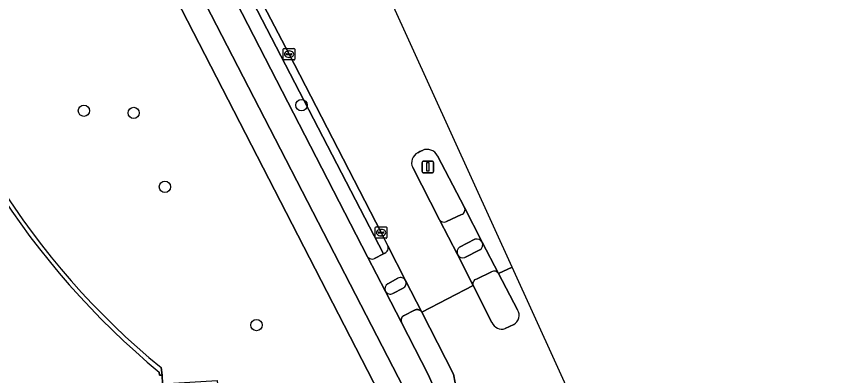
# Model space of a CAD drawing. Extents: x 158835 to 160077, y 386387 to 387778.
# Drawn here: x 159549.1 to 159619.7, y 386926.2 to 386957.5 of the extents above; entities that cross this region are included whole.
import ezdxf

# ---------------------------------------------------------------- set-up
doc = ezdxf.new("R2010")
doc.units = 0
for name, color, linetype in [('IMGEO_Berm_groen', 7, 'Continuous'), ('IMGEO_Berm_open', 7, 'Continuous'), ('IMGEO_Boom', 7, 'Continuous'), ('IMGEO_Fietspad_gesloten', 7, 'Continuous'), ('IMGEO_Fietspad_open', 7, 'Continuous'), ('IMGEO_Groenvoorziening', 7, 'Continuous'), ('IMGEO_Kolk', 7, 'Continuous'), ('IMGEO_Lichtmast', 7, 'Continuous'), ('IMGEO_Pand', 7, 'Continuous'), ('IMGEO_Rijbaan_lokaal_gesloten', 7, 'Continuous'), ('IMGEO_Verkeerseiland_open', 7, 'Continuous'), ('IMGEO_Voetpad_halfverhard', 7, 'Continuous'), ('IMGEO_Voetpad_open', 7, 'Continuous')]:
    doc.layers.add(name, color=color, linetype=linetype)

msp = doc.modelspace()

# ---------------------------------------------------------------- linework, layer by layer
at = {"layer": 'IMGEO_Berm_groen'}
for points in [[(159580.16, 386936.43), (159580.922, 386936.826), (159567.147, 386963.42)], [(159566.61, 386961.719), (159566.698, 386961.55), (159579.556, 386936.578)], [(159587.15, 386925.624), (159587.017, 386926.378), (159586.325, 386927.731), (159584.267, 386931.756), (159584.244, 386931.791), (159584.219, 386931.825), (159584.19, 386931.855), (159584.159, 386931.883), (159584.125, 386931.909), (159584.089, 386931.931), (159584.052, 386931.95), (159584.013, 386931.965), (159583.972, 386931.977), (159583.931, 386931.985), (159583.889, 386931.989), (159583.847, 386931.99), (159583.805, 386931.987), (159583.764, 386931.98), (159583.723, 386931.97), (159583.684, 386931.956), (159583.645, 386931.938), (159583.62, 386931.924), (159582.72, 386931.474), (159582.684, 386931.454), (159582.65, 386931.43), (159582.618, 386931.404), (159582.588, 386931.375), (159582.561, 386931.343), (159582.537, 386931.309), (159582.517, 386931.273), (159582.499, 386931.236), (159582.485, 386931.197), (159582.475, 386931.157), (159582.468, 386931.116), (159582.465, 386931.074), (159582.465, 386931.033), (159582.469, 386930.992), (159582.477, 386930.951), (159582.489, 386930.911), (159582.501, 386930.879), (159584.822, 386926.337), (159585.152, 386925.564)]]:
    msp.add_lwpolyline(points, dxfattribs=at)
msp.add_arc((159579.935, 386936.817), 0.448, 212.22911, 300.23471, dxfattribs=at)
at = {"layer": 'IMGEO_Berm_open'}
for points in [[(159567.335, 386963.517), (159567.147, 386963.42), (159580.922, 386936.826), (159581.044, 386936.889)], [(159572.737, 386954.159), (159567.981, 386963.308), (159567.906, 386963.455)], [(159581.294, 386937.525), (159580.726, 386938.675), (159572.737, 386954.159)]]:
    msp.add_lwpolyline(points, dxfattribs=at)
msp.add_arc((159580.862, 386937.328), 0.475, 292.54279, 24.53944, dxfattribs=at)
at = {"layer": 'IMGEO_Boom'}
for centre in [(159573.815, 386949.735), (159554.927, 386949.247), (159559.247, 386949.062), (159561.962, 386942.644), (159569.909, 386930.643)]:
    msp.add_circle(centre, 0.489, dxfattribs=at)
at = {"layer": 'IMGEO_Fietspad_gesloten'}
for points in [[(159563.205, 386963), (159582.665, 386925.214), (159582.745, 386925.062), (159583, 386924.5), (159583.203, 386923.917), (159583.354, 386923.319), (159584.89, 386915.459), (159585.078, 386914.596), (159585.343, 386913.753), (159585.682, 386912.936), (159585.827, 386912.64), (159590.432, 386903.767), (159590.876, 386902.97), (159591.389, 386902.215), (159591.968, 386901.51), (159592.147, 386901.315), (159596.948, 386896.221), (159597.906, 386895.154), (159598.865, 386893.883), (159618.374, 386855.548)], [(159621.047, 386855.671), (159601.705, 386893.727), (159600.816, 386895.238), (159599.795, 386896.663), (159598.651, 386897.991), (159598.535, 386898.113), (159593.282, 386903.947), (159593.238, 386903.999), (159592.848, 386904.508), (159592.505, 386905.05), (159592.212, 386905.62), (159587.736, 386914.339), (159587.488, 386915.052), (159587.195, 386916.153), (159587.001, 386917.275), (159585.772, 386923.41), (159585.51, 386924.501), (159585.152, 386925.564), (159584.822, 386926.337), (159582.501, 386930.879), (159581.101, 386933.564), (159579.556, 386936.578), (159566.698, 386961.55)]]:
    msp.add_lwpolyline(points, dxfattribs=at)
at = {"layer": 'IMGEO_Fietspad_open'}
for points in [[(159589.508, 386937.845), (159587.969, 386940.859)], [(159585.784, 386939.783), (159587.361, 386936.756)], [(159587.707, 386940.237), (159586.397, 386939.647)], [(159582.849, 386934.513), (159581.294, 386937.525)], [(159587.532, 386937.416), (159588.872, 386938.087)], [(159581.044, 386936.889), (159580.922, 386936.826), (159580.16, 386936.43)], [(159579.556, 386936.578), (159581.101, 386933.564)], [(159581.295, 386934.231), (159582.187, 386934.713)]]:
    msp.add_lwpolyline(points, dxfattribs=at)
for centre, radius, start, end in [((159587.541, 386940.673), 0.467, 290.85241, 23.46381), ((159586.161, 386940.032), 0.452, 213.43838, 301.5436), ((159580.862, 386937.328), 0.475, 292.54279, 24.53944), ((159589.041, 386937.574), 0.54, 30.1489, 108.18714), ((159587.856, 386936.98), 0.543, 126.59922, 204.34994), ((159579.935, 386936.817), 0.448, 212.22911, 300.23471), ((159582.419, 386934.285), 0.487, 27.90016, 118.47915), ((159581.584, 386933.785), 0.531, 122.95582, 204.60955)]:
    msp.add_arc(centre, radius, start, end, dxfattribs=at)
at = {"layer": 'IMGEO_Groenvoorziening'}
for points in [[(159580.563, 386924.742), (159561.408, 386961.961)], [(159561.622, 386926.951), (159561.708, 386926.307), (159561.748, 386925.544), (159566.509, 386925.838), (159566.527, 386925.525), (159566.644, 386923.48), (159566.662, 386923.161), (159564.658, 386923.004), (159564.898, 386918.545), (159566.641, 386918.629), (159567.429, 386905.311)]]:
    msp.add_lwpolyline(points, dxfattribs=at)
msp.add_arc((159603.968, 386978.553), 66.753, 193.48866, 230.62725, dxfattribs=at)
at = {"layer": 'IMGEO_Kolk'}
for p, q in [((159572.235, 386953.733), (159572.235, 386954.585)), ((159572.31, 386954.659), (159573.162, 386954.659)), ((159572.723, 386954.439), (159572.748, 386954.439)), ((159573.236, 386954.585), (159573.236, 386953.733)), ((159572.494, 386954.153), (159572.494, 386954.165)), ((159572.932, 386954.116), (159572.534, 386954.116)), ((159572.537, 386954.202), (159572.935, 386954.202)), ((159572.746, 386953.879), (159572.721, 386953.879)), ((159572.978, 386954.165), (159572.978, 386954.153)), ((159573.162, 386953.659), (159572.31, 386953.659)), ((159580.223, 386938.247), (159580.223, 386939.099)), ((159580.298, 386939.173), (159581.15, 386939.173)), ((159580.711, 386938.953), (159580.736, 386938.953)), ((159581.224, 386939.099), (159581.224, 386938.247)), ((159581.15, 386938.173), (159580.298, 386938.173)), ((159580.482, 386938.667), (159580.482, 386938.679)), ((159580.92, 386938.63), (159580.522, 386938.63)), ((159580.525, 386938.716), (159580.923, 386938.716)), ((159580.734, 386938.393), (159580.709, 386938.393)), ((159580.966, 386938.679), (159580.966, 386938.667))]:
    msp.add_line(p, q, dxfattribs=at)
for points in [[(159572.235, 386953.733), (159572.235, 386954.585)], [(159572.31, 386954.659), (159573.162, 386954.659)], [(159573.236, 386954.585), (159573.236, 386953.733)], [(159573.162, 386953.659), (159572.31, 386953.659)], [(159580.223, 386938.247), (159580.223, 386939.099)], [(159580.298, 386939.173), (159581.15, 386939.173)], [(159581.224, 386939.099), (159581.224, 386938.247)], [(159581.15, 386938.173), (159580.298, 386938.173)]]:
    msp.add_lwpolyline(points, dxfattribs=at)
for centre, radius, start, end in [((159572.312, 386954.583), 0.0765, 91.55205, 178.44795), ((159572.312, 386954.583), 0.0765, 91.55205, 178.44795), ((159573.16, 386954.583), 0.0765, 1.55205, 88.44795), ((159573.16, 386954.583), 0.0765, 1.55205, 88.44795), ((159572.312, 386953.735), 0.0765, 181.55205, 268.44795), ((159572.312, 386953.735), 0.0765, 181.55205, 268.44795), ((159572.534, 386954.162), 0.0403, 85.87752, 175.75265), ((159572.531, 386954.152), 0.0366, 178.93798, 274.71019), ((159572.935, 386954.159), 0.043, 264.86636, 352.45326), ((159572.939, 386954.164), 0.0386, 1.73085, 96.63898), ((159573.16, 386953.735), 0.0765, 271.55205, 358.44795), ((159573.16, 386953.735), 0.0765, 271.55205, 358.44795), ((159580.3, 386939.097), 0.0765, 91.55205, 178.44795), ((159580.3, 386939.097), 0.0765, 91.55205, 178.44795), ((159581.148, 386939.097), 0.0765, 1.55205, 88.44795), ((159581.148, 386939.097), 0.0765, 1.55205, 88.44795), ((159580.3, 386938.249), 0.0765, 181.55205, 268.44795), ((159580.3, 386938.249), 0.0765, 181.55205, 268.44795), ((159580.522, 386938.676), 0.0403, 85.87752, 175.75265), ((159580.519, 386938.666), 0.0366, 178.93798, 274.71019), ((159580.923, 386938.673), 0.043, 264.86636, 352.45326), ((159580.927, 386938.678), 0.0386, 1.73085, 96.63898), ((159581.148, 386938.249), 0.0765, 271.55205, 358.44795), ((159581.148, 386938.249), 0.0765, 271.55205, 358.44795)]:
    msp.add_arc(centre, radius, start, end, dxfattribs=at)
for centre, major_axis, ratio, start_param, end_param in [((159572.722, 386954.159), (-0.387, 0.002), 0.722429, 4.712389, 7.853982), ((159572.747, 386954.159), (-0.39, 0.002), 0.717154, 1.570796, 4.712389), ((159580.71, 386938.673), (-0.387, 0.002), 0.722429, 4.712389, 7.853982), ((159580.735, 386938.673), (-0.39, 0.002), 0.717154, 1.570796, 4.712389)]:
    msp.add_ellipse(centre, major_axis=major_axis, ratio=ratio, start_param=start_param, end_param=end_param, dxfattribs=at)
at = {"layer": 'IMGEO_Lichtmast'}
for p, q in [((159584.288, 386943.968), (159584.288, 386944.768)), ((159584.288, 386944.768), (159584.288, 386943.968)), ((159584.388, 386944.868), (159585.178, 386944.868)), ((159585.178, 386944.868), (159584.388, 386944.868)), ((159585.278, 386944.768), (159585.278, 386943.968)), ((159585.278, 386943.968), (159585.278, 386944.768)), ((159585.178, 386943.868), (159584.388, 386943.868)), ((159584.388, 386943.868), (159585.178, 386943.868))]:
    msp.add_line(p, q, dxfattribs=at)
msp.add_lwpolyline([(159584.708, 386944.743), (159584.858, 386944.743), (159584.858, 386943.993), (159584.708, 386943.993), (159584.708, 386944.743)], dxfattribs=at)
for centre, start, end in [((159584.388, 386944.768), 90, 180), ((159584.388, 386944.768), 90, 180), ((159585.178, 386944.768), 0, 90), ((159585.178, 386944.768), 360, 90), ((159584.388, 386943.968), 180, 270), ((159584.388, 386943.968), 180, 270), ((159585.178, 386943.968), 270, 0), ((159585.178, 386943.968), 270, 0)]:
    msp.add_arc(centre, 0.1, start, end, dxfattribs=at)
at = {"layer": 'IMGEO_Pand'}
msp.add_lwpolyline([(159561.748, 386925.544), (159561.708, 386926.307), (159561.488, 386926.291), (159561.467, 386926.549)], dxfattribs=at)
msp.add_arc((159604.926, 386979.124), 68.211, 193.92134, 230.42263, dxfattribs=at)
at = {"layer": 'IMGEO_Rijbaan_lokaal_gesloten'}
for points in [[(159571.431, 386964.393), (159571.159, 386964.946), (159569.703, 386967.855), (159568.276, 386970.567), (159565.079, 386969), (159566.548, 386966.115), (159567.906, 386963.455), (159567.981, 386963.308), (159572.737, 386954.159), (159580.726, 386938.675), (159581.294, 386937.525), (159582.849, 386934.513), (159584.267, 386931.756), (159588.709, 386934.086), (159587.361, 386936.756), (159585.784, 386939.783), (159583.465, 386944.31)], [(159585.62, 386945.342), (159587.969, 386940.859), (159589.508, 386937.845), (159590.926, 386935.115), (159592.102, 386935.655), (159581.662, 386958.621), (159582.844, 386959.315)], [(159583.916, 386945.607), (159584.089, 386945.697), (159584.307, 386945.81)], [(159657.576, 386791.634), (159597.825, 386923.067), (159592.102, 386935.655), (159590.926, 386935.115), (159592.576, 386931.964)], [(159590.348, 386930.868), (159588.709, 386934.086), (159584.267, 386931.756), (159586.325, 386927.731), (159587.017, 386926.378), (159587.15, 386925.624), (159587.265, 386924.873), (159587.826, 386923.798), (159590.925, 386917.862), (159593.145, 386913.611), (159596.528, 386906.942), (159599.223, 386901.63), (159600.928, 386898.313), (159602.178, 386895.881), (159603.573, 386894.359), (159603.721, 386894.071), (159610.624, 386880.565), (159618.938, 386864.354)], [(159592.246, 386930.686), (159591.5, 386930.333)]]:
    msp.add_lwpolyline(points, dxfattribs=at)
for centre, radius, start, end in [((159584.36, 386944.726), 0.987, 116.74141, 204.91085), ((159584.71, 386944.866), 1.027, 27.6294, 113.13484), ((159591.763, 386931.492), 0.94, 300.91986, 30.12328), ((159591.226, 386931.251), 0.958, 203.57333, 286.60545)]:
    msp.add_arc(centre, radius, start, end, dxfattribs=at)
at = {"layer": 'IMGEO_Verkeerseiland_open'}
for points in [[(159584.307, 386945.81), (159584.089, 386945.697), (159583.916, 386945.607)], [(159587.969, 386940.859), (159585.62, 386945.342)], [(159583.465, 386944.31), (159585.784, 386939.783)], [(159586.397, 386939.647), (159587.707, 386940.237)], [(159588.872, 386938.087), (159587.532, 386937.416)], [(159588, 386936.51), (159589.299, 386937.168)], [(159582.187, 386934.713), (159581.295, 386934.231)], [(159590.312, 386935.268), (159588.993, 386934.633)], [(159592.576, 386931.964), (159590.926, 386935.115)], [(159588.709, 386934.086), (159590.348, 386930.868)], [(159581.738, 386933.388), (159582.627, 386933.843)], [(159591.5, 386930.333), (159592.246, 386930.686)]]:
    msp.add_lwpolyline(points, dxfattribs=at)
for centre, radius, start, end in [((159584.36, 386944.726), 0.987, 116.74141, 204.91085), ((159584.71, 386944.866), 1.027, 27.6294, 113.13484), ((159587.541, 386940.673), 0.467, 290.85241, 23.46381), ((159586.161, 386940.032), 0.452, 213.43838, 301.5436), ((159589.041, 386937.574), 0.54, 30.1489, 108.18714), ((159589.052, 386937.615), 0.51, 298.89068, 26.79685), ((159587.856, 386936.98), 0.543, 126.59922, 204.34994), ((159587.818, 386936.991), 0.514, 207.19507, 290.69386), ((159590.54, 386934.875), 0.454, 31.86066, 120.1547), ((159582.419, 386934.285), 0.487, 27.90016, 118.47915), ((159589.102, 386934.229), 0.419, 105.15403, 199.96969), ((159581.584, 386933.785), 0.531, 122.95582, 204.60955), ((159582.404, 386934.289), 0.499, 296.60307, 26.7324), ((159581.504, 386933.781), 0.458, 208.31561, 300.79395), ((159591.763, 386931.492), 0.94, 300.91986, 30.12328), ((159591.226, 386931.251), 0.958, 203.57333, 286.60545)]:
    msp.add_arc(centre, radius, start, end, dxfattribs=at)
at = {"layer": 'IMGEO_Voetpad_halfverhard'}
msp.add_lwpolyline([(159561.467, 386926.549), (159561.488, 386926.291), (159561.708, 386926.307), (159561.622, 386926.951)], dxfattribs=at)
for centre, radius, start, end in [((159603.968, 386978.553), 66.753, 193.48866, 230.62725), ((159604.926, 386979.124), 68.211, 193.92134, 230.42263)]:
    msp.add_arc(centre, radius, start, end, dxfattribs=at)
at = {"layer": 'IMGEO_Voetpad_open'}
for points in [[(159618.374, 386855.548), (159598.865, 386893.883), (159597.906, 386895.154), (159596.948, 386896.221), (159592.147, 386901.315), (159591.968, 386901.51), (159591.389, 386902.215), (159590.876, 386902.97), (159590.432, 386903.767), (159585.827, 386912.64), (159585.682, 386912.936), (159585.343, 386913.753), (159585.078, 386914.596), (159584.89, 386915.459), (159583.354, 386923.319), (159583.203, 386923.917), (159583, 386924.5), (159582.745, 386925.062), (159582.665, 386925.214), (159563.205, 386963), (159561.124, 386967.038), (159559.24, 386966.177), (159561.408, 386961.961), (159580.563, 386924.742)], [(159590.926, 386935.115), (159589.508, 386937.845)], [(159587.361, 386936.756), (159588.709, 386934.086)], [(159589.299, 386937.168), (159588, 386936.51)], [(159588.993, 386934.633), (159590.312, 386935.268)], [(159581.101, 386933.564), (159582.501, 386930.879), (159582.489, 386930.911), (159582.477, 386930.951), (159582.469, 386930.992), (159582.465, 386931.033), (159582.465, 386931.074), (159582.468, 386931.116), (159582.475, 386931.157), (159582.485, 386931.197), (159582.499, 386931.236), (159582.517, 386931.273), (159582.537, 386931.309), (159582.561, 386931.343), (159582.588, 386931.375), (159582.618, 386931.404), (159582.65, 386931.43), (159582.684, 386931.454), (159582.72, 386931.474), (159583.62, 386931.924), (159583.645, 386931.938), (159583.684, 386931.956), (159583.723, 386931.97), (159583.764, 386931.98), (159583.805, 386931.987), (159583.847, 386931.99), (159583.889, 386931.989), (159583.931, 386931.985), (159583.972, 386931.977), (159584.013, 386931.965), (159584.052, 386931.95), (159584.089, 386931.931), (159584.125, 386931.909), (159584.159, 386931.883), (159584.19, 386931.855), (159584.219, 386931.825), (159584.244, 386931.791), (159584.267, 386931.756), (159582.849, 386934.513)], [(159582.627, 386933.843), (159581.738, 386933.388)]]:
    msp.add_lwpolyline(points, dxfattribs=at)
for centre, radius, start, end in [((159589.052, 386937.615), 0.51, 298.89068, 26.79685), ((159587.818, 386936.991), 0.514, 207.19507, 290.69386), ((159590.54, 386934.875), 0.454, 31.86066, 120.1547), ((159589.102, 386934.229), 0.419, 105.15403, 199.96969), ((159582.404, 386934.289), 0.499, 296.60307, 26.7324), ((159581.504, 386933.781), 0.458, 208.31561, 300.79395)]:
    msp.add_arc(centre, radius, start, end, dxfattribs=at)

doc.saveas('drawing.dxf')
